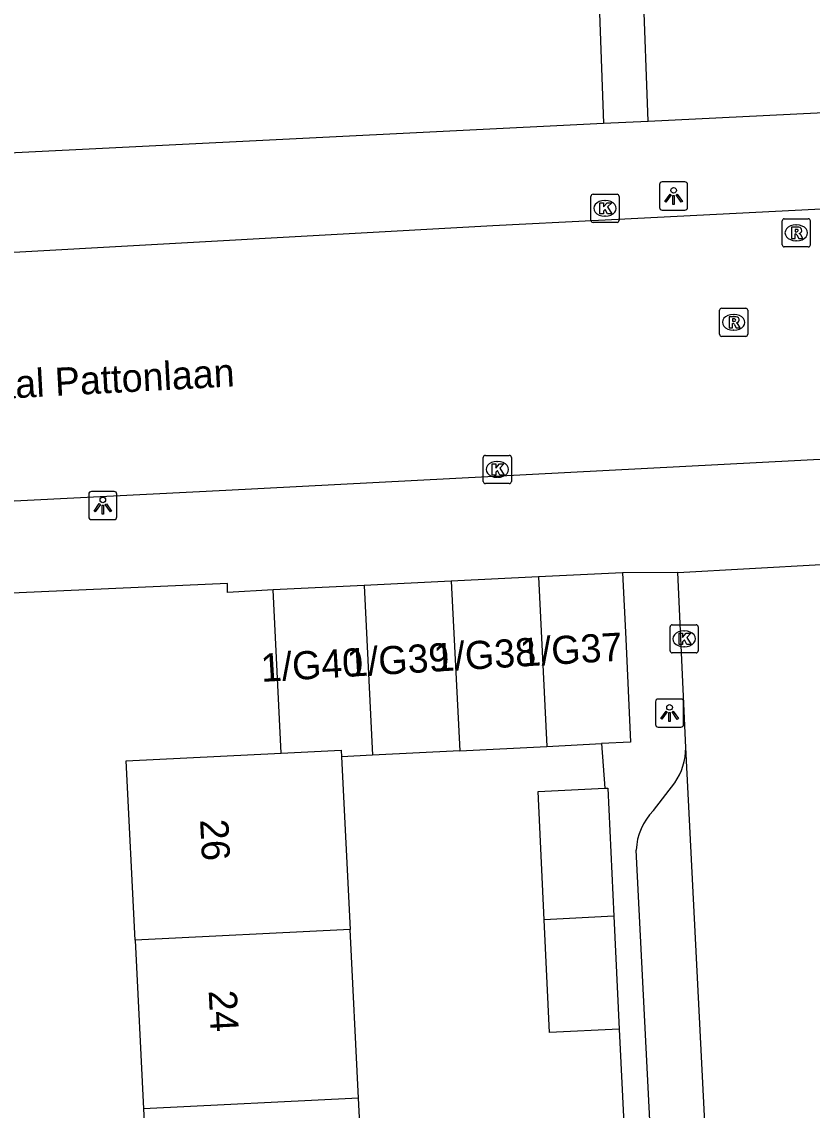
# Model space of a CAD drawing. Extents: x 161084 to 161928, y 385355 to 386522.
# Drawn here: x 161300.26 to 161328.36, y 385714.61 to 385753.28 of the extents above; entities that cross this region are included whole.
import ezdxf

# ---------------------------------------------------------------- set-up
doc = ezdxf.new("R2010")
doc.units = 0
for name, color, linetype in [('IMGEO_Kolk', 7, 'Continuous'), ('IMGEO_Lichtpunt', 7, 'Continuous'), ('IMGEO_Openbare_ruimte_label', 7, 'Continuous'), ('IMGEO_Pand', 7, 'Continuous'), ('IMGEO_Pand_nummerreeks', 7, 'Continuous'), ('IMGEO_Rijbaan_lokaal_gesloten', 7, 'Continuous'), ('IMGEO_Rijbaan_lokaal_open', 7, 'Continuous'), ('IMGEO_Rioolput', 7, 'Continuous'), ('IMGEO_Voetpad_open', 7, 'Continuous')]:
    doc.layers.add(name, color=color, linetype=linetype)

msp = doc.modelspace()

# ---------------------------------------------------------------- linework, layer by layer
at = {"layer": 'IMGEO_Kolk'}
for p, q in [((161320.495, 385746.226), (161320.495, 385747.078)), ((161320.57, 385747.152), (161321.422, 385747.152)), ((161320.983, 385746.932), (161321.008, 385746.932)), ((161321.496, 385747.078), (161321.496, 385746.226)), ((161321.422, 385746.152), (161320.57, 385746.152)), ((161321.006, 385746.372), (161320.981, 385746.372)), ((161316.665, 385736.951), (161316.665, 385737.803)), ((161316.74, 385737.877), (161317.592, 385737.877)), ((161317.153, 385737.657), (161317.178, 385737.657)), ((161317.666, 385737.803), (161317.666, 385736.951)), ((161317.592, 385736.877), (161316.74, 385736.877)), ((161317.176, 385737.097), (161317.151, 385737.097)), ((161323.308, 385730.933), (161323.308, 385731.785)), ((161323.383, 385731.859), (161324.235, 385731.859)), ((161324.309, 385731.785), (161324.309, 385730.933)), ((161323.796, 385731.639), (161323.821, 385731.639)), ((161323.819, 385731.079), (161323.794, 385731.079)), ((161324.235, 385730.859), (161323.383, 385730.859))]:
    msp.add_line(p, q, dxfattribs=at)
for points in [[(161320.495, 385746.226), (161320.495, 385747.078)], [(161320.57, 385747.152), (161321.422, 385747.152)], [(161320.816, 385746.852), (161320.939, 385746.852), (161320.939, 385746.701), (161321.069, 385746.852), (161321.233, 385746.852), (161321.087, 385746.701), (161321.24, 385746.452), (161321.088, 385746.452), (161321.003, 385746.616), (161320.939, 385746.549), (161320.939, 385746.452), (161320.816, 385746.452), (161320.816, 385746.852)], [(161321.496, 385747.078), (161321.496, 385746.226)], [(161321.422, 385746.152), (161320.57, 385746.152)], [(161316.665, 385736.951), (161316.665, 385737.803)], [(161316.74, 385737.877), (161317.592, 385737.877)], [(161316.986, 385737.577), (161317.109, 385737.577), (161317.109, 385737.426), (161317.239, 385737.577), (161317.403, 385737.577), (161317.257, 385737.426), (161317.41, 385737.177), (161317.258, 385737.177), (161317.173, 385737.341), (161317.109, 385737.274), (161317.109, 385737.177), (161316.986, 385737.177), (161316.986, 385737.577)], [(161317.666, 385737.803), (161317.666, 385736.951)], [(161317.592, 385736.877), (161316.74, 385736.877)], [(161323.308, 385730.933), (161323.308, 385731.785)], [(161323.383, 385731.859), (161324.235, 385731.859)], [(161324.309, 385731.785), (161324.309, 385730.933)], [(161323.629, 385731.559), (161323.752, 385731.559), (161323.752, 385731.408), (161323.882, 385731.559), (161324.046, 385731.559), (161323.9, 385731.408), (161324.053, 385731.159), (161323.901, 385731.159), (161323.816, 385731.323), (161323.752, 385731.256), (161323.752, 385731.159), (161323.629, 385731.159), (161323.629, 385731.559)], [(161324.235, 385730.859), (161323.383, 385730.859)]]:
    msp.add_lwpolyline(points, dxfattribs=at)
for centre, start, end in [((161320.572, 385747.076), 91.552, 178.448), ((161320.572, 385747.076), 91.552, 178.448), ((161321.42, 385747.076), 1.552, 88.448), ((161321.42, 385747.076), 1.552, 88.448), ((161320.572, 385746.228), 181.552, 268.448), ((161320.572, 385746.228), 181.552, 268.448), ((161321.42, 385746.228), 271.552, 358.448), ((161321.42, 385746.228), 271.552, 358.448), ((161316.742, 385737.801), 91.552, 178.448), ((161316.742, 385737.801), 91.552, 178.448), ((161317.59, 385737.801), 1.552, 88.448), ((161317.59, 385737.801), 1.552, 88.448), ((161316.742, 385736.953), 181.552, 268.448), ((161316.742, 385736.953), 181.552, 268.448), ((161317.59, 385736.953), 271.552, 358.448), ((161317.59, 385736.953), 271.552, 358.448), ((161323.385, 385731.783), 91.552, 178.448), ((161323.385, 385731.783), 91.552, 178.448), ((161324.233, 385731.783), 1.552, 88.448), ((161324.233, 385731.783), 1.552, 88.448), ((161323.385, 385730.935), 181.552, 268.448), ((161323.385, 385730.935), 181.552, 268.448), ((161324.233, 385730.935), 271.552, 358.448), ((161324.233, 385730.935), 271.552, 358.448)]:
    msp.add_arc(centre, 0.0765, start, end, dxfattribs=at)
for centre, major_axis, ratio, start_param, end_param in [((161320.982, 385746.652), (-0.387, 0.002), 0.722429, 4.712389, 7.853982), ((161321.007, 385746.652), (-0.39, 0.002), 0.717154, 1.570796, 4.712389), ((161317.152, 385737.377), (-0.387, 0.002), 0.722429, 4.712389, 7.853982), ((161317.177, 385737.377), (-0.39, 0.002), 0.717154, 1.570796, 4.712389), ((161323.795, 385731.359), (-0.387, 0.002), 0.722429, 4.712389, 7.853982), ((161323.82, 385731.359), (-0.39, 0.002), 0.717154, 1.570796, 4.712389)]:
    msp.add_ellipse(centre, major_axis=major_axis, ratio=ratio, start_param=start_param, end_param=end_param, dxfattribs=at)
at = {"layer": 'IMGEO_Lichtpunt'}
for p, q in [((161323.836, 385747.588), (161323.028, 385747.588)), ((161323.836, 385747.588), (161323.028, 385747.588)), ((161322.934, 385747.493), (161322.934, 385746.686)), ((161322.934, 385747.493), (161322.934, 385746.686)), ((161323.93, 385746.686), (161323.93, 385747.493)), ((161323.93, 385746.686), (161323.93, 385747.493)), ((161323.028, 385746.592), (161323.836, 385746.592)), ((161323.028, 385746.592), (161323.836, 385746.592)), ((161302.641, 385736.497), (161302.641, 385735.69)), ((161302.641, 385736.497), (161302.641, 385735.69)), ((161303.543, 385736.592), (161302.735, 385736.592)), ((161303.543, 385736.592), (161302.735, 385736.592)), ((161303.637, 385735.69), (161303.637, 385736.497)), ((161303.637, 385735.69), (161303.637, 385736.497)), ((161302.735, 385735.596), (161303.543, 385735.596)), ((161302.735, 385735.596), (161303.543, 385735.596)), ((161322.791, 385729.126), (161322.791, 385728.319)), ((161322.791, 385729.126), (161322.791, 385728.319)), ((161323.693, 385729.221), (161322.885, 385729.221)), ((161323.693, 385729.221), (161322.885, 385729.221)), ((161323.787, 385728.319), (161323.787, 385729.126)), ((161323.787, 385728.319), (161323.787, 385729.126)), ((161322.885, 385728.225), (161323.693, 385728.225)), ((161322.885, 385728.225), (161323.693, 385728.225))]:
    msp.add_line(p, q, dxfattribs=at)
for points in [[(161323.308, 385747.157), (161323.347, 385747.129), (161323.159, 385746.867), (161323.121, 385746.894), (161323.308, 385747.157)], [(161323.41, 385747.109), (161323.457, 385747.109), (161323.457, 385746.787), (161323.41, 385746.787), (161323.41, 385747.109)], [(161323.52, 385747.129), (161323.558, 385747.156), (161323.745, 385746.894), (161323.706, 385746.866), (161323.52, 385747.129)], [(161303.015, 385736.161), (161303.054, 385736.133), (161302.866, 385735.871), (161302.828, 385735.898), (161303.015, 385736.161)], [(161303.117, 385736.113), (161303.164, 385736.113), (161303.164, 385735.791), (161303.117, 385735.791), (161303.117, 385736.113)], [(161303.227, 385736.133), (161303.265, 385736.16), (161303.452, 385735.898), (161303.413, 385735.87), (161303.227, 385736.133)], [(161323.165, 385728.79), (161323.204, 385728.762), (161323.016, 385728.5), (161322.978, 385728.527), (161323.165, 385728.79)], [(161323.267, 385728.742), (161323.314, 385728.742), (161323.314, 385728.42), (161323.267, 385728.42), (161323.267, 385728.742)], [(161323.377, 385728.762), (161323.415, 385728.789), (161323.602, 385728.527), (161323.563, 385728.499), (161323.377, 385728.762)]]:
    msp.add_lwpolyline(points, dxfattribs=at)
for centre in [(161323.433, 385747.291), (161303.14, 385736.295), (161323.29, 385728.924)]:
    msp.add_circle(centre, 0.0994, dxfattribs=at)
for centre, start, end in [((161323.028, 385747.493), 90, 180), ((161323.028, 385747.493), 90, 180), ((161323.836, 385747.493), 0, 90), ((161323.836, 385747.493), 0, 90), ((161323.028, 385746.686), 180, 270), ((161323.028, 385746.686), 180, 270), ((161323.836, 385746.686), 270, 0), ((161323.836, 385746.686), 270, 360), ((161302.735, 385736.497), 90, 180), ((161302.735, 385736.497), 90, 180), ((161303.543, 385736.497), 0, 90), ((161303.543, 385736.497), 0, 90), ((161302.735, 385735.69), 180, 270), ((161302.735, 385735.69), 180, 270), ((161303.543, 385735.69), 270, 0), ((161303.543, 385735.69), 270, 360), ((161322.885, 385729.126), 90, 180), ((161322.885, 385729.126), 90, 180), ((161323.693, 385729.126), 0, 90), ((161323.693, 385729.126), 0, 90), ((161322.885, 385728.319), 180, 270), ((161322.885, 385728.319), 180, 270), ((161323.693, 385728.319), 270, 0), ((161323.693, 385728.319), 270, 360)]:
    msp.add_arc(centre, 0.0946, start, end, dxfattribs=at)
at = {"layer": 'IMGEO_Pand'}
for points in [[(161321.613, 385733.701), (161318.626, 385733.556)], [(161321.613, 385733.701), (161321.732, 385731.357), (161321.902, 385727.687), (161320.873, 385727.635)], [(161315.528, 385733.406), (161312.429, 385733.256)], [(161318.626, 385733.556), (161315.528, 385733.406)], [(161315.528, 385733.406), (161315.829, 385727.383)], [(161318.626, 385733.556), (161318.927, 385727.538)], [(161312.429, 385733.256), (161309.196, 385733.1)], [(161309.477, 385727.297), (161309.196, 385733.1)], [(161312.429, 385733.256), (161312.732, 385727.228)], [(161315.829, 385727.383), (161318.927, 385727.538)], [(161318.927, 385727.538), (161320.873, 385727.635)], [(161304.289, 385720.652), (161303.97, 385727.021), (161309.477, 385727.297)], [(161309.477, 385727.297), (161311.617, 385727.404), (161311.629, 385727.173)], [(161312.732, 385727.228), (161311.629, 385727.173)], [(161311.629, 385727.173), (161311.936, 385721.035)], [(161315.829, 385727.383), (161312.732, 385727.228)], [(161318.835, 385721.381), (161318.621, 385725.939), (161320.991, 385726.05)], [(161320.991, 385726.05), (161321.096, 385726.055), (161321.31, 385721.504)], [(161321.31, 385721.504), (161318.835, 385721.381)], [(161321.498, 385717.495), (161319.023, 385717.378), (161318.835, 385721.381)], [(161321.31, 385721.504), (161321.498, 385717.495)], [(161311.936, 385721.035), (161304.289, 385720.652)], [(161312.236, 385715.043), (161311.936, 385721.035)], [(161304.289, 385720.652), (161304.589, 385714.66)], [(161312.236, 385715.043), (161304.589, 385714.66)], [(161312.536, 385709.05), (161312.236, 385715.043)], [(161304.589, 385714.66), (161304.889, 385708.667)]]:
    msp.add_lwpolyline(points, dxfattribs=at)
at = {"layer": 'IMGEO_Rijbaan_lokaal_gesloten'}
for points in [[(161299.32, 385745.062), (161317.001, 385746.046), (161320.765, 385746.237), (161377.878, 385749.133), (161380.98, 385749.285), (161381.504, 385749.31)], [(161392.28, 385740.871), (161374.123, 385739.983), (161344.089, 385738.537), (161307.516, 385736.632), (161299.274, 385736.216)]]:
    msp.add_lwpolyline(points, dxfattribs=at)
at = {"layer": 'IMGEO_Rijbaan_lokaal_open'}
for points in [[(161323.585, 385733.716), (161328.681, 385733.998)], [(161323.868, 385727.501), (161323.585, 385733.716)], [(161326.374, 385678.19), (161323.868, 385727.501)]]:
    msp.add_lwpolyline(points, dxfattribs=at)
at = {"layer": 'IMGEO_Rioolput'}
for p, q in [((161327.293, 385745.356), (161327.293, 385746.208)), ((161327.368, 385746.282), (161328.22, 385746.282)), ((161327.781, 385746.062), (161327.806, 385746.062)), ((161328.294, 385746.208), (161328.294, 385745.356)), ((161328.22, 385745.282), (161327.368, 385745.282)), ((161327.804, 385745.502), (161327.779, 385745.502)), ((161325.069, 385742.177), (161325.069, 385743.029)), ((161325.144, 385743.103), (161325.996, 385743.103)), ((161326.07, 385743.029), (161326.07, 385742.177)), ((161325.557, 385742.883), (161325.582, 385742.883)), ((161325.58, 385742.323), (161325.555, 385742.323)), ((161325.996, 385742.103), (161325.144, 385742.103))]:
    msp.add_line(p, q, dxfattribs=at)
for points in [[(161327.293, 385745.356), (161327.293, 385746.208)], [(161327.368, 385746.282), (161328.22, 385746.282)], [(161328.294, 385746.208), (161328.294, 385745.356)], [(161327.882, 385745.98), (161327.63, 385745.982), (161327.63, 385745.582)], [(161327.63, 385745.582), (161327.754, 385745.582), (161327.754, 385745.744), (161327.765, 385745.744)], [(161327.808, 385745.901), (161327.754, 385745.901), (161327.754, 385745.82)], [(161327.754, 385745.82), (161327.806, 385745.82)], [(161327.812, 385745.715), (161327.883, 385745.582), (161328.023, 385745.582), (161327.958, 385745.708)], [(161328.22, 385745.282), (161327.368, 385745.282)], [(161325.069, 385742.177), (161325.069, 385743.029)], [(161325.144, 385743.103), (161325.996, 385743.103)], [(161326.07, 385743.029), (161326.07, 385742.177)], [(161325.658, 385742.801), (161325.406, 385742.803), (161325.406, 385742.403)], [(161325.406, 385742.403), (161325.53, 385742.403), (161325.53, 385742.565), (161325.541, 385742.565)], [(161325.584, 385742.722), (161325.53, 385742.722), (161325.53, 385742.641)], [(161325.53, 385742.641), (161325.582, 385742.641)], [(161325.588, 385742.536), (161325.659, 385742.403), (161325.799, 385742.403), (161325.734, 385742.529)], [(161325.996, 385742.103), (161325.144, 385742.103)]]:
    msp.add_lwpolyline(points, dxfattribs=at)
for centre, radius, start, end in [((161327.37, 385746.206), 0.0765, 91.552, 178.448), ((161327.37, 385746.206), 0.0765, 91.552, 178.448), ((161328.218, 385746.206), 0.0765, 1.552, 88.448), ((161328.218, 385746.206), 0.0765, 1.552, 88.448), ((161327.764, 385745.691), 0.0533, 26.0293, 88.6989), ((161327.79, 385746.009), 0.19, 274.7715, 282.9687), ((161327.814, 385745.805), 0.0964, 77.0061, 93.1865), ((161327.828, 385745.862), 0.0378, 276.6634, 79.6772), ((161327.881, 385745.87), 0.109, 350.3612, 89.416), ((161327.879, 385745.87), 0.112, 277.5842, 350.9817), ((161327.863, 385745.655), 0.108, 29.5134, 73.7905), ((161327.37, 385745.358), 0.0765, 181.552, 268.448), ((161327.37, 385745.358), 0.0765, 181.552, 268.448), ((161328.218, 385745.358), 0.0765, 271.552, 358.448), ((161328.218, 385745.358), 0.0765, 271.552, 358.448), ((161325.146, 385743.027), 0.0765, 91.552, 178.448), ((161325.146, 385743.027), 0.0765, 91.552, 178.448), ((161325.994, 385743.027), 0.0765, 1.552, 88.448), ((161325.994, 385743.027), 0.0765, 1.552, 88.448), ((161325.54, 385742.512), 0.0533, 26.0293, 88.6989), ((161325.566, 385742.83), 0.19, 274.7715, 282.9687), ((161325.59, 385742.626), 0.0964, 77.0061, 93.1865), ((161325.604, 385742.683), 0.0378, 276.6634, 79.6772), ((161325.657, 385742.691), 0.109, 350.3612, 89.416), ((161325.655, 385742.691), 0.112, 277.5842, 350.9817), ((161325.639, 385742.476), 0.108, 29.5134, 73.7905), ((161325.146, 385742.179), 0.0765, 181.552, 268.448), ((161325.146, 385742.179), 0.0765, 181.552, 268.448), ((161325.994, 385742.179), 0.0765, 271.552, 358.448), ((161325.994, 385742.179), 0.0765, 271.552, 358.448)]:
    msp.add_arc(centre, radius, start, end, dxfattribs=at)
for centre, major_axis, ratio, start_param, end_param in [((161327.78, 385745.782), (-0.387, 0.002), 0.722429, 4.712389, 7.853982), ((161327.805, 385745.782), (-0.39, 0.002), 0.717154, 1.570796, 4.712389), ((161325.556, 385742.603), (-0.387, 0.002), 0.722429, 4.712389, 7.853982), ((161325.581, 385742.603), (-0.39, 0.002), 0.717154, 1.570796, 4.712389)]:
    msp.add_ellipse(centre, major_axis=major_axis, ratio=ratio, start_param=start_param, end_param=end_param, dxfattribs=at)
at = {"layer": 'IMGEO_Voetpad_open'}
for points in [[(161322.529, 385749.751), (161322.352, 385754.569)], [(161320.777, 385754.248), (161320.944, 385749.672)], [(161322.529, 385749.751), (161327.583, 385750), (161376.462, 385752.413)], [(161299.076, 385748.593), (161320.944, 385749.672)], [(161320.944, 385749.672), (161322.529, 385749.751)], [(161323.585, 385733.716), (161321.613, 385733.701)], [(161309.196, 385733.1), (161307.567, 385733.007), (161307.568, 385733.329), (161299.363, 385732.962)], [(161320.873, 385727.635), (161320.991, 385726.05)], [(161322.715, 385725.258), (161323.472, 385726.241)], [(161324.244, 385681.484), (161322.105, 385723.851)], [(161321.498, 385717.495), (161321.678, 385713.899)]]:
    msp.add_lwpolyline(points, dxfattribs=at)
for centre, radius, start, end in [((161321.656, 385727.504), 2.212, 325.1821, 359.9235), ((161324.202, 385723.777), 2.099, 135.1321, 177.99)]:
    msp.add_arc(centre, radius, start, end, dxfattribs=at)

# ---------------------------------------------------------------- texts
at = {"layer": 'IMGEO_Openbare_ruimte_label'}
msp.add_text('Generaal Pattonlaan', height=1, rotation=3.0941, dxfattribs=at).set_placement((161295.596, 385739.668))
at = {"layer": 'IMGEO_Pand_nummerreeks'}
for s, rotation, p in [('1/G38', 3.3976, (161314.93, 385730.191)), ('1/G37', 3.3976, (161318, 385730.373)), ('1/G40', 3.3976, (161308.784, 385729.827)), ('1/G39', 3.3976, (161311.851, 385730.009)), ('26', 272.8646, (161306.597, 385724.934)), ('24', 272.8656, (161306.902, 385718.859))]:
    msp.add_text(s, height=1, rotation=rotation, dxfattribs=at).set_placement(p)

doc.saveas('drawing.dxf')
